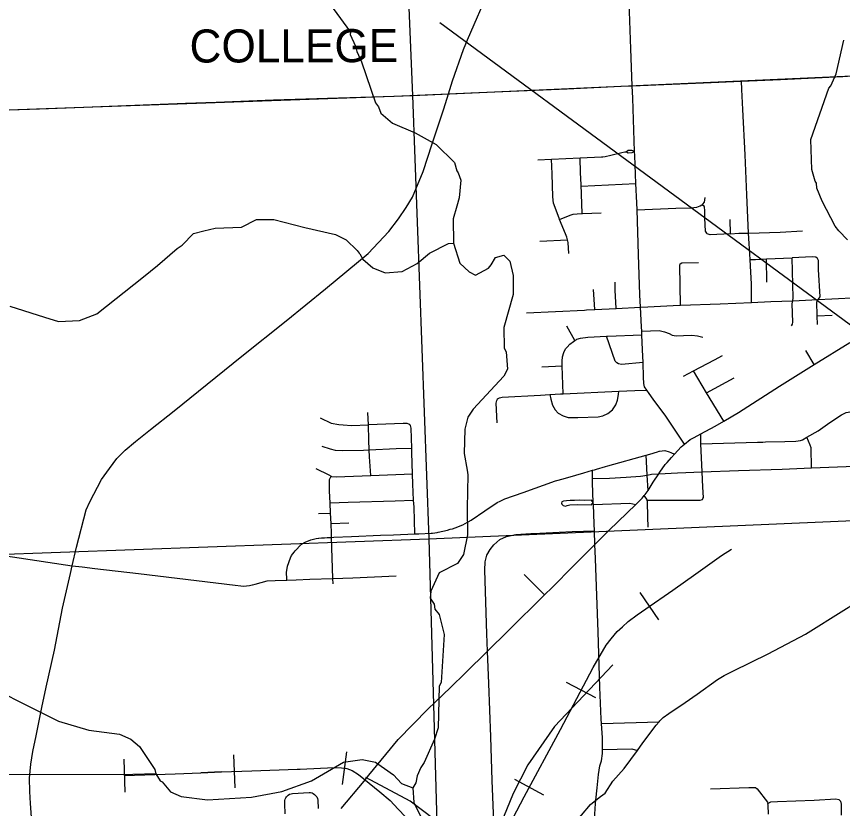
# Model space of a CAD drawing. Extents: x 128.7 to 185.5, y -21.4 to 12.6.
# Drawn here: x 167.331 to 169.207, y -9.139 to -7.342 of the extents above; entities that cross this region are included whole.
import ezdxf

# ---------------------------------------------------------------- set-up
doc = ezdxf.new("R2010")
doc.units = 0
for name, color, linetype in [('tdCoCityStreetMajor', 7, 'Continuous'), ('tdCoCityStreetMinor', 7, 'Continuous'), ('tdCoHydroRiver', 7, 'Continuous'), ('tdCoInstTxt', 7, 'Continuous'), ('tdCoRRCL', 7, 'Continuous'), ('tdCoSectLine', 7, 'Continuous'), ('tdCoTwpBndryShd', 7, 'Continuous')]:
    doc.layers.add(name, color=color, linetype=linetype)

msp = doc.modelspace()

# ---------------------------------------------------------------- linework, layer by layer
at = {"layer": 'tdCoCityStreetMajor'}
for points in [[(168.3119, -7.517), (168.3212, -7.4872), (168.3456, -7.4166), (168.3552, -7.3947), (168.4056, -7.2771), (168.4564, -7.1505), (168.4781, -7.0847), (168.5044, -7.0018), (168.5427, -6.8864), (168.5597, -6.8374), (168.5745, -6.8018), (168.6014, -6.7575), (168.6263, -6.7143), (168.6322, -6.7008), (168.6465, -6.6682), (168.6564, -6.6344), (168.6598, -6.612), (168.662, -6.5809), (168.6608, -6.5202), (168.6591, -6.4835)], [(168.3119, -7.517), (168.3622, -7.5148), (168.5817, -7.5059), (168.7035, -7.4998), (168.7291, -7.4987), (168.8912, -7.4921), (168.9774, -7.4885), (169.0658, -7.4847), (169.2073, -7.4778), (169.2287, -7.4765), (169.2869, -7.4728), (169.3455, -7.4691), (169.3554, -7.4684), (169.375, -7.4672), (169.4052, -7.4656), (169.52, -7.4593), (169.5648, -7.4572), (169.6058, -7.4553)], [(167.2223, -7.5567), (167.2227, -7.5567), (167.2675, -7.5552), (167.3829, -7.5508), (167.484, -7.5471), (167.7144, -7.538), (167.7842, -7.536), (167.9146, -7.5308), (168.0372, -7.5271), (168.1886, -7.5224), (168.3119, -7.517)], [(167.3654, -9.169), (167.3627, -9.1278), (167.3609, -9.1007), (167.3607, -9.0706), (167.3631, -9.0381), (167.3681, -9.0095), (167.3755, -8.974), (167.3885, -8.9101), (167.3979, -8.864), (167.4169, -8.7796), (167.4356, -8.6847), (167.4534, -8.606), (167.4575, -8.5881), (167.4672, -8.5461), (167.4892, -8.4613), (167.4973, -8.4433), (167.5239, -8.3927), (167.5422, -8.3671), (167.559, -8.3449), (167.5774, -8.3259), (167.6009, -8.3059), (167.6349, -8.279), (167.6887, -8.2364), (167.7444, -8.1922), (167.8426, -8.1123), (167.9429, -8.0322), (168.0329, -7.9597), (168.1294, -7.8795), (168.1765, -7.8297), (168.1984, -7.8006), (168.2157, -7.7754), (168.23, -7.7513), (168.2546, -7.6931), (168.2751, -7.6307), (168.3012, -7.5513), (168.3119, -7.517)], [(168.068, -9.1391), (168.12, -9.0767), (168.1312, -9.0631), (168.1977, -8.9825), (168.2653, -8.9134), (168.3161, -8.8642), (168.3506, -8.8308), (168.4003, -8.7818), (168.447, -8.7359), (168.53, -8.6545), (168.5471, -8.6377), (168.595, -8.5891), (168.6444, -8.5397), (168.6618, -8.5223), (168.6669, -8.5173), (168.6768, -8.5077), (168.7371, -8.4491), (168.7395, -8.4468), (168.7513, -8.4347), (168.7565, -8.4289), (168.7587, -8.4264), (168.765, -8.4173), (168.7678, -8.4133), (168.777, -8.3983), (168.7894, -8.3797), (168.792, -8.3758), (168.8041, -8.3583), (168.8081, -8.3538), (168.8181, -8.3425), (168.8252, -8.3349), (168.8403, -8.3186), (168.8479, -8.3123), (168.8608, -8.3016), (168.8699, -8.2969), (168.8846, -8.2891), (168.9175, -8.2715), (168.9368, -8.26), (168.9703, -8.2402), (169.0633, -8.1805), (169.1425, -8.1314), (169.2236, -8.0811)]]:
    msp.add_lwpolyline(points, dxfattribs=at)
at = {"layer": 'tdCoCityStreetMinor'}
for p, q in [((168.5151, -7.6665), (168.546, -7.6653)), ((168.546, -7.6653), (168.6109, -7.6626)), ((168.6132, -7.7264), (168.7376, -7.7209)), ((168.9526, -7.8347), (168.9518, -7.8021)), ((168.5194, -7.8514), (168.5823, -7.8483)), ((169.0343, -7.8916), (169.092, -7.889)), ((169.0349, -7.9448), (169.0343, -7.8916)), ((168.644, -8.0066), (168.6411, -7.9614)), ((169.0937, -7.9865), (169.1515, -7.9839)), ((168.644, -8.0066), (168.6926, -8.0043)), ((168.6926, -8.0043), (168.7478, -8.0016)), ((169.1492, -8.0208), (169.1834, -8.0191)), ((169.1498, -8.0408), (169.1492, -8.0208)), ((168.5991, -8.077), (168.5806, -8.0447)), ((168.7511, -8.0641), (168.7507, -8.0558)), ((169.1425, -8.1314), (169.1231, -8.0996)), ((168.5236, -8.1363), (168.5701, -8.1341)), ((168.5726, -8.1977), (168.5701, -8.1341)), ((168.8452, -8.1579), (168.8681, -8.1459)), ((168.8979, -8.1954), (168.8681, -8.1459)), ((168.8979, -8.1954), (168.9608, -8.1615)), ((168.5726, -8.1977), (168.6983, -8.1918)), ((168.9368, -8.26), (168.8979, -8.1954)), ((168.1299, -8.2681), (168.1288, -8.2402)), ((168.8878, -8.3751), (168.8851, -8.3114)), ((168.1353, -8.3835), (168.2301, -8.3796)), ((168.6391, -8.3901), (168.6388, -8.3715)), ((168.765, -8.4173), (168.7633, -8.3823)), ((168.0442, -8.4687), (168.0431, -8.4452)), ((168.6409, -8.4493), (168.6407, -8.4446)), ((168.0163, -8.4693), (168.0442, -8.4687)), ((168.0452, -8.4925), (168.0442, -8.4687)), ((168.0452, -8.4925), (168.0859, -8.491)), ((168.0495, -8.6168), (168.0465, -8.5237)), ((168.53, -8.6545), (168.4837, -8.6081)), ((168.0499, -8.6288), (168.0495, -8.6168)), ((168.6593, -8.9465), (168.79, -8.9424))]:
    msp.add_line(p, q, dxfattribs=at)
for points in [[(168.7344, -7.648), (168.7303, -7.5272), (168.7291, -7.4987), (168.7258, -7.415), (168.7211, -7.287), (168.7178, -7.2167)], [(168.9935, -7.833), (168.989, -7.7466), (168.9853, -7.6553), (168.9802, -7.5525), (168.9782, -7.5076), (168.9774, -7.4885)], [(168.6109, -7.6626), (168.6593, -7.6602), (168.6621, -7.6601), (168.6679, -7.6591), (168.6807, -7.6561), (168.7056, -7.6503), (168.712, -7.6489), (168.7163, -7.6486)], [(168.7344, -7.648), (168.7285, -7.6455), (168.7196, -7.6458), (168.7163, -7.6486)], [(168.7163, -7.6486), (168.7196, -7.6507), (168.7288, -7.6504), (168.7344, -7.648)], [(168.7376, -7.7209), (168.7347, -7.6569), (168.7344, -7.648)], [(168.5643, -7.802), (168.5633, -7.7996), (168.5504, -7.7649), (168.5487, -7.7506), (168.5473, -7.6985), (168.5473, -7.6983), (168.546, -7.6653)], [(168.6156, -7.7888), (168.613, -7.7232), (168.6117, -7.696), (168.6109, -7.6626)], [(168.7401, -7.7801), (168.7396, -7.7642), (168.7376, -7.7209)], [(168.8872, -7.7688), (168.8894, -7.7675), (168.8931, -7.7631), (168.8948, -7.7523)], [(168.7401, -7.7801), (168.8278, -7.7769), (168.8625, -7.7759), (168.8761, -7.7744), (168.8832, -7.7712), (168.8872, -7.7688)], [(168.7478, -8.0016), (168.7463, -7.9736), (168.7433, -7.8818), (168.7401, -7.7801)], [(168.9526, -7.8347), (168.9064, -7.8373), (168.8995, -7.8346), (168.8984, -7.8331), (168.8953, -7.8289), (168.8941, -7.7994), (168.8941, -7.7833), (168.8934, -7.773), (168.8872, -7.7688)], [(168.5643, -7.802), (168.5881, -7.7922), (168.595, -7.7903), (168.6043, -7.7892), (168.6156, -7.7888)], [(168.5823, -7.8483), (168.5807, -7.8422), (168.5774, -7.8345), (168.5643, -7.802)], [(168.6156, -7.7888), (168.6161, -7.7888), (168.6583, -7.787)], [(168.9526, -7.8347), (168.9708, -7.8336), (168.9935, -7.833)], [(168.9935, -7.833), (169.065, -7.8309), (169.116, -7.828)], [(168.997, -7.8933), (168.9947, -7.8568), (168.9935, -7.833)], [(168.5848, -7.8797), (168.5837, -7.8542), (168.5823, -7.8483)], [(168.997, -7.8933), (169.0088, -7.8928), (169.0343, -7.8916)], [(169.0001, -7.9906), (168.9996, -7.949), (168.9979, -7.9078), (168.997, -7.8933)], [(169.1515, -7.9839), (169.1555, -7.9779), (169.1523, -7.9157), (169.1518, -7.895), (169.1498, -7.8911), (169.1464, -7.8874), (169.138, -7.8869), (169.092, -7.889)], [(169.0937, -7.9865), (169.0948, -7.9799), (169.092, -7.889)], [(168.8388, -7.9966), (168.8369, -7.9069), (168.8381, -7.9027), (168.8416, -7.9009), (168.8793, -7.8995)], [(168.6926, -8.0043), (168.6906, -7.9623), (168.6906, -7.9446)], [(169.0001, -7.9906), (169.0435, -7.9887), (169.0937, -7.9865)], [(169.0909, -8.0437), (169.0931, -8.0395), (169.0936, -8.0353), (169.0926, -7.9934), (169.0937, -7.9865)], [(169.1492, -8.0208), (169.1481, -7.989), (169.1515, -7.9839)], [(169.1515, -7.9839), (169.1821, -7.9826), (169.2423, -7.9796), (169.2486, -7.9797)], [(168.4889, -8.0139), (168.6204, -8.0077), (168.625, -8.0075), (168.644, -8.0066)], [(168.7478, -8.0016), (168.7649, -8.0008), (168.8218, -7.9971), (168.8388, -7.9966)], [(168.7507, -8.0558), (168.7502, -8.0461), (168.7478, -8.0016)], [(168.8388, -7.9966), (168.9286, -7.9937), (169.0001, -7.9906)], [(168.6709, -8.0671), (168.673, -8.067), (168.7511, -8.0641)], [(168.7507, -8.0558), (168.7904, -8.0545), (168.7966, -8.0554), (168.8025, -8.0572), (168.8131, -8.0609), (168.82, -8.0648), (168.8291, -8.0665), (168.8452, -8.0653), (168.8642, -8.0651), (168.8772, -8.0661), (168.8891, -8.069)], [(168.7536, -8.1268), (168.7527, -8.0984), (168.7511, -8.0641)], [(168.5701, -8.1341), (168.5697, -8.124), (168.5707, -8.1136), (168.5734, -8.1043), (168.5774, -8.0961), (168.5813, -8.0917), (168.5875, -8.0853), (168.5956, -8.0794), (168.5991, -8.077)], [(168.5991, -8.077), (168.6016, -8.0755), (168.6035, -8.0742), (168.6119, -8.0715), (168.6284, -8.069), (168.6709, -8.0671)], [(168.7536, -8.1268), (168.7049, -8.1312), (168.6982, -8.1297), (168.6943, -8.1277), (168.6942, -8.1276), (168.6906, -8.124), (168.6709, -8.0671)], [(168.8681, -8.1459), (168.9162, -8.1209), (168.9342, -8.1112)], [(168.7619, -8.1893), (168.7566, -8.182), (168.7552, -8.1743), (168.7547, -8.16), (168.7536, -8.1268)], [(168.5416, -8.1994), (168.5443, -8.2101), (168.5483, -8.2234), (168.5539, -8.234), (168.5606, -8.2416), (168.5724, -8.2478), (168.5838, -8.252), (168.6055, -8.2515), (168.6516, -8.2498), (168.6624, -8.2478), (168.674, -8.2429), (168.6844, -8.2345), (168.6918, -8.2229), (168.6957, -8.212), (168.6977, -8.1997), (168.6983, -8.1918)], [(168.6983, -8.1918), (168.7349, -8.1901), (168.7619, -8.1893)], [(168.8479, -8.3123), (168.8057, -8.2488), (168.7769, -8.2098), (168.7677, -8.1975), (168.7619, -8.1893)], [(168.4225, -8.2638), (168.4203, -8.2189), (168.4215, -8.2128), (168.4231, -8.2098), (168.4232, -8.2096), (168.4274, -8.2074), (168.4341, -8.2056), (168.5208, -8.2006), (168.5416, -8.1994)], [(168.5416, -8.1994), (168.5665, -8.198), (168.5726, -8.1977)], [(169.1253, -8.2966), (169.1512, -8.2817), (169.1778, -8.2633), (169.2042, -8.2455), (169.2146, -8.2406), (169.236, -8.2366), (169.2589, -8.2349), (169.3433, -8.2285), (169.4868, -8.2189), (169.508, -8.2173)], [(168.0205, -8.2527), (168.0457, -8.2646), (168.0625, -8.2675), (168.0726, -8.2685), (168.0913, -8.2695), (168.1299, -8.2681)], [(168.2285, -8.3215), (168.2269, -8.2759), (168.2255, -8.27), (168.2239, -8.2685), (168.222, -8.2666), (168.2183, -8.2653), (168.2087, -8.2651), (168.1299, -8.2681)], [(168.1318, -8.3251), (168.1313, -8.3031), (168.1299, -8.2681)], [(168.8851, -8.3114), (168.8846, -8.3007), (168.8846, -8.2891)], [(168.8851, -8.3114), (169.0135, -8.3077), (169.0257, -8.3073), (169.0321, -8.3071), (169.0757, -8.3062), (169.1007, -8.3052), (169.1113, -8.3042), (169.1159, -8.302), (169.1253, -8.2966)], [(169.1365, -8.3661), (169.1352, -8.3202), (169.1332, -8.3145), (169.1253, -8.2966)], [(168.0245, -8.3166), (168.043, -8.323), (168.0546, -8.326), (168.0718, -8.3262), (168.1187, -8.3257), (168.1318, -8.3251)], [(168.1318, -8.3251), (168.1929, -8.322), (168.2285, -8.3215)], [(168.1353, -8.3835), (168.1323, -8.341), (168.1318, -8.3251)], [(168.2301, -8.3796), (168.2289, -8.3322), (168.2285, -8.3215)], [(168.7605, -8.3372), (168.7693, -8.3347), (168.7863, -8.3295), (168.7905, -8.3282), (168.791, -8.3281), (168.8029, -8.3269), (168.8132, -8.3298), (168.8166, -8.3313), (168.8252, -8.3349)], [(168.6388, -8.3715), (168.6389, -8.3715), (168.6433, -8.3701), (168.6476, -8.3689), (168.6682, -8.3631), (168.6735, -8.3616), (168.7605, -8.3372)], [(168.7633, -8.3823), (168.7617, -8.3514), (168.7605, -8.3372)], [(169.1365, -8.3661), (169.2148, -8.3626), (169.2637, -8.3599)], [(168.0104, -8.3677), (168.0398, -8.3817), (168.0452, -8.3849)], [(168.0452, -8.3849), (168.0457, -8.3852), (168.0565, -8.3867), (168.0765, -8.3859), (168.1353, -8.3835)], [(168.2327, -8.4393), (168.2306, -8.4029), (168.2301, -8.3796)], [(168.2356, -8.5159), (168.2444, -8.5155), (168.2723, -8.5144), (168.2756, -8.5143), (168.286, -8.5123), (168.2884, -8.5118), (168.3096, -8.5071), (168.3159, -8.5054), (168.3209, -8.504), (168.3272, -8.5022), (168.3405, -8.4968), (168.3422, -8.4959), (168.3442, -8.4949), (168.355, -8.4895), (168.3567, -8.4886), (168.3633, -8.4843), (168.3945, -8.4635), (168.4221, -8.4447), (168.429, -8.4414), (168.4396, -8.4363), (168.4812, -8.4217), (168.5545, -8.3957), (168.5575, -8.3947), (168.5719, -8.3906), (168.6009, -8.3822), (168.6191, -8.3771), (168.6388, -8.3715)], [(168.6391, -8.3901), (168.6772, -8.389), (168.715, -8.3873), (168.7475, -8.3851), (168.7633, -8.3823)], [(168.763, -8.4393), (168.8376, -8.4393), (168.8834, -8.4393), (168.8886, -8.4374), (168.8896, -8.4357), (168.891, -8.4334), (168.8893, -8.4097), (168.8878, -8.3751)], [(168.7633, -8.3823), (168.7633, -8.3823), (168.7727, -8.3806), (168.7894, -8.3797), (168.8318, -8.3772), (168.8878, -8.3751)], [(168.8878, -8.3751), (168.9702, -8.372), (169.0693, -8.369), (169.1365, -8.3661)], [(168.0431, -8.4452), (168.042, -8.4192), (168.0417, -8.3921), (168.0452, -8.3849)], [(168.6407, -8.4446), (168.6392, -8.4002), (168.6391, -8.3901)], [(168.0431, -8.4452), (168.0842, -8.4436), (168.1905, -8.4407), (168.2327, -8.4393)], [(168.2356, -8.5159), (168.2336, -8.4555), (168.2327, -8.4393)], [(168.6407, -8.4446), (168.6365, -8.4395), (168.6217, -8.4401), (168.6086, -8.4396), (168.5983, -8.4404), (168.5884, -8.4404), (168.5798, -8.4406), (168.5729, -8.4416), (168.5689, -8.4433), (168.5684, -8.446), (168.5689, -8.4487), (168.5719, -8.4515), (168.5773, -8.4529), (168.5817, -8.4512), (168.5872, -8.45), (168.6054, -8.4492), (168.6365, -8.4496), (168.6407, -8.4446)], [(168.763, -8.4393), (168.7624, -8.4367), (168.7565, -8.4289)], [(168.7651, -8.5008), (168.7646, -8.4768), (168.7639, -8.4431), (168.763, -8.4393)], [(168.6409, -8.4493), (168.7239, -8.4458), (168.7371, -8.4491)], [(168.6431, -8.5089), (168.6424, -8.4929), (168.6409, -8.4493)], [(168.0465, -8.5237), (168.0462, -8.5149), (168.0452, -8.4925)], [(168.4149, -9.1688), (168.411, -9.0756), (168.4078, -8.9764), (168.4031, -8.8556), (168.4003, -8.7818), (168.3989, -8.7429), (168.3942, -8.5979), (168.3954, -8.5796), (168.3989, -8.5643), (168.4063, -8.551), (168.4147, -8.5407), (168.4218, -8.5346), (168.4287, -8.5286), (168.4435, -8.5214), (168.465, -8.5172), (168.499, -8.515), (168.5039, -8.5148), (168.5925, -8.5106), (168.6431, -8.5089)], [(168.6593, -8.9465), (168.6587, -8.9367), (168.6555, -8.8635), (168.6516, -8.7382), (168.6467, -8.5939), (168.6457, -8.5719), (168.6444, -8.5397), (168.6431, -8.5089)], [(167.9445, -8.6209), (167.9445, -8.6206), (167.9444, -8.6171), (167.9442, -8.6042), (167.9443, -8.6031), (167.9459, -8.5888), (167.9531, -8.5705), (167.9554, -8.5647), (167.9612, -8.5571), (167.9636, -8.5539), (167.9772, -8.5402), (167.9825, -8.5369), (167.9836, -8.5363), (167.988, -8.534), (167.9937, -8.5315), (167.9995, -8.5294), (168.0054, -8.5276), (168.0115, -8.5262), (168.0168, -8.5253), (168.0176, -8.5252), (168.0238, -8.5246), (168.03, -8.5244), (168.036, -8.5241), (168.0465, -8.5237)], [(168.0465, -8.5237), (168.0516, -8.5235), (168.0913, -8.5218), (168.1572, -8.519), (168.1872, -8.5178), (168.2356, -8.5159)], [(167.2636, -8.5611), (167.2853, -8.5627), (167.2892, -8.563), (167.3217, -8.5679), (167.4575, -8.5881), (167.4798, -8.5908), (167.5089, -8.5944), (167.6081, -8.6055), (167.8272, -8.6321), (167.8401, -8.6337), (167.8465, -8.6344), (167.8532, -8.6339), (167.8597, -8.6329), (167.8662, -8.6315), (167.867, -8.6313), (167.8726, -8.6297), (167.8998, -8.6226), (167.9186, -8.6218), (167.9445, -8.6209)], [(167.9445, -8.6209), (167.9658, -8.6199), (167.9972, -8.6188), (168.0495, -8.6168), (168.0495, -8.6168)], [(168.0495, -8.6168), (168.0947, -8.6152), (168.1932, -8.6112)], [(168.79, -8.9424), (168.792, -8.9401), (168.7996, -8.9322), (168.8122, -8.9238), (168.849, -8.8982), (168.8763, -8.8794), (168.9229, -8.8464), (168.9377, -8.837), (168.9589, -8.8269), (169.0376, -8.7884), (169.1229, -8.7435), (169.2095, -8.6893), (169.2751, -8.6478), (169.282, -8.6434), (169.3105, -8.625)], [(168.6616, -9.0053), (168.6612, -8.9789), (168.6593, -8.9465)], [(168.7411, -9.0071), (168.7533, -8.9904), (168.7836, -8.9497), (168.79, -8.9424)], [(168.6464, -9.1204), (168.6494, -9.0923), (168.6526, -9.062), (168.6558, -9.0423), (168.6592, -9.0312), (168.6617, -9.0144), (168.6616, -9.0053)], [(168.6464, -9.1204), (168.6571, -9.1117), (168.6677, -9.1041), (168.6854, -9.0772), (168.7106, -9.0486), (168.7411, -9.0071)], [(168.6616, -9.0053), (168.7281, -9.0035), (168.7411, -9.0071)], [(168.907, -9.0948), (168.9938, -9.0911), (169.0093, -9.0913), (169.013, -9.0943), (169.036, -9.1249), (169.0367, -9.1279)], [(167.9413, -9.1513), (167.9401, -9.1282), (167.9399, -9.1212), (167.9408, -9.1182), (167.9424, -9.115), (167.9441, -9.1126), (167.9459, -9.1106), (167.9479, -9.1086), (167.951, -9.1069), (167.9543, -9.1057), (167.9576, -9.1053), (167.9951, -9.1025), (167.9985, -9.1026), (168.0019, -9.1035), (168.0044, -9.1048), (168.0078, -9.1071), (168.0107, -9.11), (168.0128, -9.1127), (168.0142, -9.1166), (168.0148, -9.12), (168.0159, -9.1391)], [(168.3968, -9.4051), (168.4019, -9.4008), (168.4181, -9.384), (168.4221, -9.3793), (168.4605, -9.3332), (168.4911, -9.2984), (168.4997, -9.2883), (168.5543, -9.2242), (168.5932, -9.1783), (168.6346, -9.13), (168.6464, -9.1204)], [(168.6399, -9.2189), (168.6397, -9.2077), (168.6439, -9.1522), (168.6457, -9.1276), (168.6464, -9.1204)], [(169.0367, -9.1279), (169.0441, -9.1239), (169.0591, -9.1229), (169.1425, -9.1202), (169.1911, -9.1175), (169.1982, -9.1187), (169.2017, -9.1222), (169.2037, -9.1296), (169.2038, -9.1541)], [(169.0383, -9.1516), (169.0377, -9.1318), (169.0367, -9.1279)]]:
    msp.add_lwpolyline(points, dxfattribs=at)
at = {"layer": 'tdCoHydroRiver'}
for points in [[(168.0496, -7.3236), (168.0896, -7.3773), (168.0882, -7.3821), (168.1003, -7.4085), (168.1039, -7.421), (168.1143, -7.4442), (168.1464, -7.5377), (168.153, -7.5469), (168.1583, -7.5609), (168.1845, -7.5836), (168.2358, -7.6053), (168.2842, -7.6318), (168.3253, -7.6728), (168.3307, -7.6915), (168.3341, -7.6962), (168.3395, -7.7133), (168.3363, -7.7529), (168.3307, -7.7721), (168.3223, -7.8008), (168.3229, -7.856), (168.3373, -7.9012), (168.3586, -7.9209), (168.3731, -7.9283), (168.4025, -7.9129), (168.4085, -7.9048), (168.4189, -7.8886), (168.4376, -7.8831), (168.4508, -7.8968), (168.4584, -7.9297), (168.4585, -7.9723), (168.4377, -8.0473), (168.438, -8.0946), (168.443, -8.1023), (168.4461, -8.1417), (168.4373, -8.1578), (168.3676, -8.2331), (168.3556, -8.251), (168.3488, -8.2781), (168.3478, -8.3334), (168.354, -8.371), (168.356, -8.382), (168.3542, -8.4578), (168.355, -8.5178), (168.3456, -8.5623), (168.3322, -8.5834), (168.2904, -8.6039), (168.2715, -8.6457), (168.2706, -8.6616), (168.279, -8.6754), (168.281, -8.6864), (168.291, -8.6986), (168.3022, -8.744), (168.2954, -8.8532), (168.291, -8.8612), (168.2883, -8.9561), (168.2799, -8.9816), (168.2567, -9.0346), (168.2492, -9.046), (168.2405, -9.0653), (168.2379, -9.0811), (168.2305, -9.0925), (168.2334, -9.1255), (168.2488, -9.1581)], [(169.2177, -7.8481), (169.1979, -7.8283), (169.1896, -7.8176), (169.1606, -7.7603), (169.1484, -7.7308), (169.1479, -7.7198), (169.1446, -7.7152), (169.1373, -7.6886), (169.1346, -7.6208), (169.1759, -7.504), (169.1804, -7.4991), (169.192, -7.4718), (169.2095, -7.3954)], [(167.316, -7.9993), (167.3945, -8.0243), (167.4265, -8.0339), (167.4739, -8.0318), (167.5129, -8.016), (167.6189, -7.9324), (167.6514, -7.9068), (167.696, -7.8678), (167.7069, -7.8608), (167.7329, -7.834), (167.7565, -7.8279), (167.7817, -7.8218), (167.8416, -7.8195), (167.8757, -7.8024), (167.9151, -7.8024), (167.9853, -7.8202), (168.0554, -7.8364), (168.0795, -7.8481), (168.1041, -7.8724), (168.1091, -7.8785), (168.1107, -7.88), (168.1175, -7.8924), (168.1404, -7.912), (168.1677, -7.9236), (168.207, -7.9205), (168.241, -7.9018), (168.2685, -7.8787), (168.3119, -7.8565), (168.3229, -7.856)], [(167.2142, -8.8348), (167.4265, -8.9405), (167.4951, -8.9616), (167.5649, -8.9701), (167.5906, -8.9817), (167.6102, -8.9984), (167.6453, -9.0507), (167.6472, -9.0601), (167.6568, -9.0764), (167.6619, -9.0784), (167.6802, -9.1015), (167.7044, -9.1118), (167.7649, -9.1195), (167.8645, -9.1133), (167.9337, -9.1002), (168.001, -9.0761), (168.0735, -9.0339), (168.1159, -9.0275), (168.1461, -9.0342), (168.1867, -9.0626), (168.2048, -9.0824), (168.2305, -9.0925)], [(167.6472, -9.0601), (167.5952, -9.0621), (167.2842, -9.0627), (167.2198, -9.0698), (167.1731, -9.0889), (167.1511, -9.0897), (167.0845, -9.0812), (166.9358, -9.1151), (166.8824, -9.1235), (166.8203, -9.1084), (166.7866, -9.0939), (166.702, -9.026), (166.6716, -9.0145), (166.5659, -9.0185), (166.5087, -9.0064), (166.4481, -8.9913), (166.4196, -8.9892), (166.3697, -9.0037), (166.3282, -9.0337), (166.2908, -9.0477)]]:
    msp.add_lwpolyline(points, dxfattribs=at)
at = {"layer": 'tdCoInstTxt'}
msp.add_line((169.2513, -8.0622), (168.2924, -7.3556), dxfattribs=at)
msp.add_line((169.2513, -8.0622), (168.2924, -7.3556), dxfattribs=at)
at = {"layer": 'tdCoRRCL'}
for p, q in [((168.7898, -8.7109), (168.7471, -8.6492)), ((168.6462, -8.888), (168.5799, -8.853)), ((167.8277, -9.0925), (167.8247, -9.0175)), ((168.071, -9.0847), (168.0809, -9.0104)), ((167.5777, -9.1019), (167.5751, -9.0269)), ((168.5285, -9.1088), (168.4624, -9.0734))]:
    msp.add_line(p, q, dxfattribs=at)
for points in [[(168.4422, -9.1918), (168.4839, -9.1126), (168.5659, -8.9596), (168.6401, -8.8193), (168.67, -8.7687), (168.6816, -8.754), (168.6952, -8.7375), (168.7067, -8.7265), (168.7198, -8.715), (168.7403, -8.6998), (168.7597, -8.6861), (168.8213, -8.6434), (168.8732, -8.6065), (168.9316, -8.5645), (168.9547, -8.5504)], [(168.6854, -8.8127), (168.5529, -8.9528), (168.4923, -9.0402), (168.4584, -9.105), (168.4366, -9.159), (168.4183, -9.213), (168.4027, -9.2706), (168.3905, -9.3382), (168.3964, -9.4038), (168.4298, -9.4973), (168.5118, -9.6446), (168.5378, -9.6669), (168.5638, -9.6834), (168.5877, -9.6914), (168.6116, -9.6951), (168.6446, -9.6979), (168.6589, -9.6984), (168.6821, -9.697), (168.7125, -9.6918)], [(167.5764, -9.0644), (167.6909, -9.0605), (167.7496, -9.0581), (167.796, -9.0562), (167.8655, -9.0534), (167.9681, -9.0497), (167.9748, -9.0495), (168.0522, -9.0463), (168.0689, -9.0466), (168.0807, -9.0482), (168.0928, -9.0526), (168.1075, -9.0618), (168.1557, -9.1011), (168.1796, -9.1213), (168.1974, -9.1407), (168.248, -9.1934), (168.2606, -9.2066), (168.3046, -9.2529), (168.378, -9.3339), (168.389, -9.3473), (168.3942, -9.3567), (168.3982, -9.3698), (168.3994, -9.3746)], [(167.796, -9.0562), (167.7496, -9.0581)], [(168.3905, -9.3382), (168.3773, -9.2953), (168.3556, -9.2448), (168.3165, -9.1985), (168.2775, -9.1626), (168.2251, -9.1225), (168.1242, -9.0685)]]:
    msp.add_lwpolyline(points, dxfattribs=at)
at = {"layer": 'tdCoSectLine'}
for points in [[(168.1876, -6.5059), (168.2301, -7.5206)], [(168.2301, -7.5206), (169.2283, -7.4765)], [(167.2263, -7.5566), (168.2301, -7.5206)], [(168.2301, -7.5206), (168.2671, -8.5267)], [(168.2671, -8.5267), (169.2673, -8.4837)], [(167.2629, -8.5631), (168.2671, -8.5267)], [(168.2671, -8.5267), (168.295, -9.5216)]]:
    msp.add_lwpolyline(points, dxfattribs=at)
at = {"layer": 'tdCoTwpBndryShd'}
msp.add_lwpolyline([(164.2242, -7.6615), (165.2237, -7.6293), (166.2269, -7.5924), (167.2263, -7.5566), (168.2301, -7.5206), (169.2283, -7.4765), (170.2433, -7.417), (171.1463, -7.3934)], dxfattribs=at)

# ---------------------------------------------------------------- texts
at = {"layer": 'tdCoInstTxt'}
msp.add_text('COLLEGE', height=0.075, rotation=0.1266, dxfattribs=at).set_placement((167.7239, -7.4461))
msp.add_text('COLLEGE', height=0.075, rotation=0.1266, dxfattribs=at).set_placement((167.7239, -7.4461))

doc.saveas('drawing.dxf')
